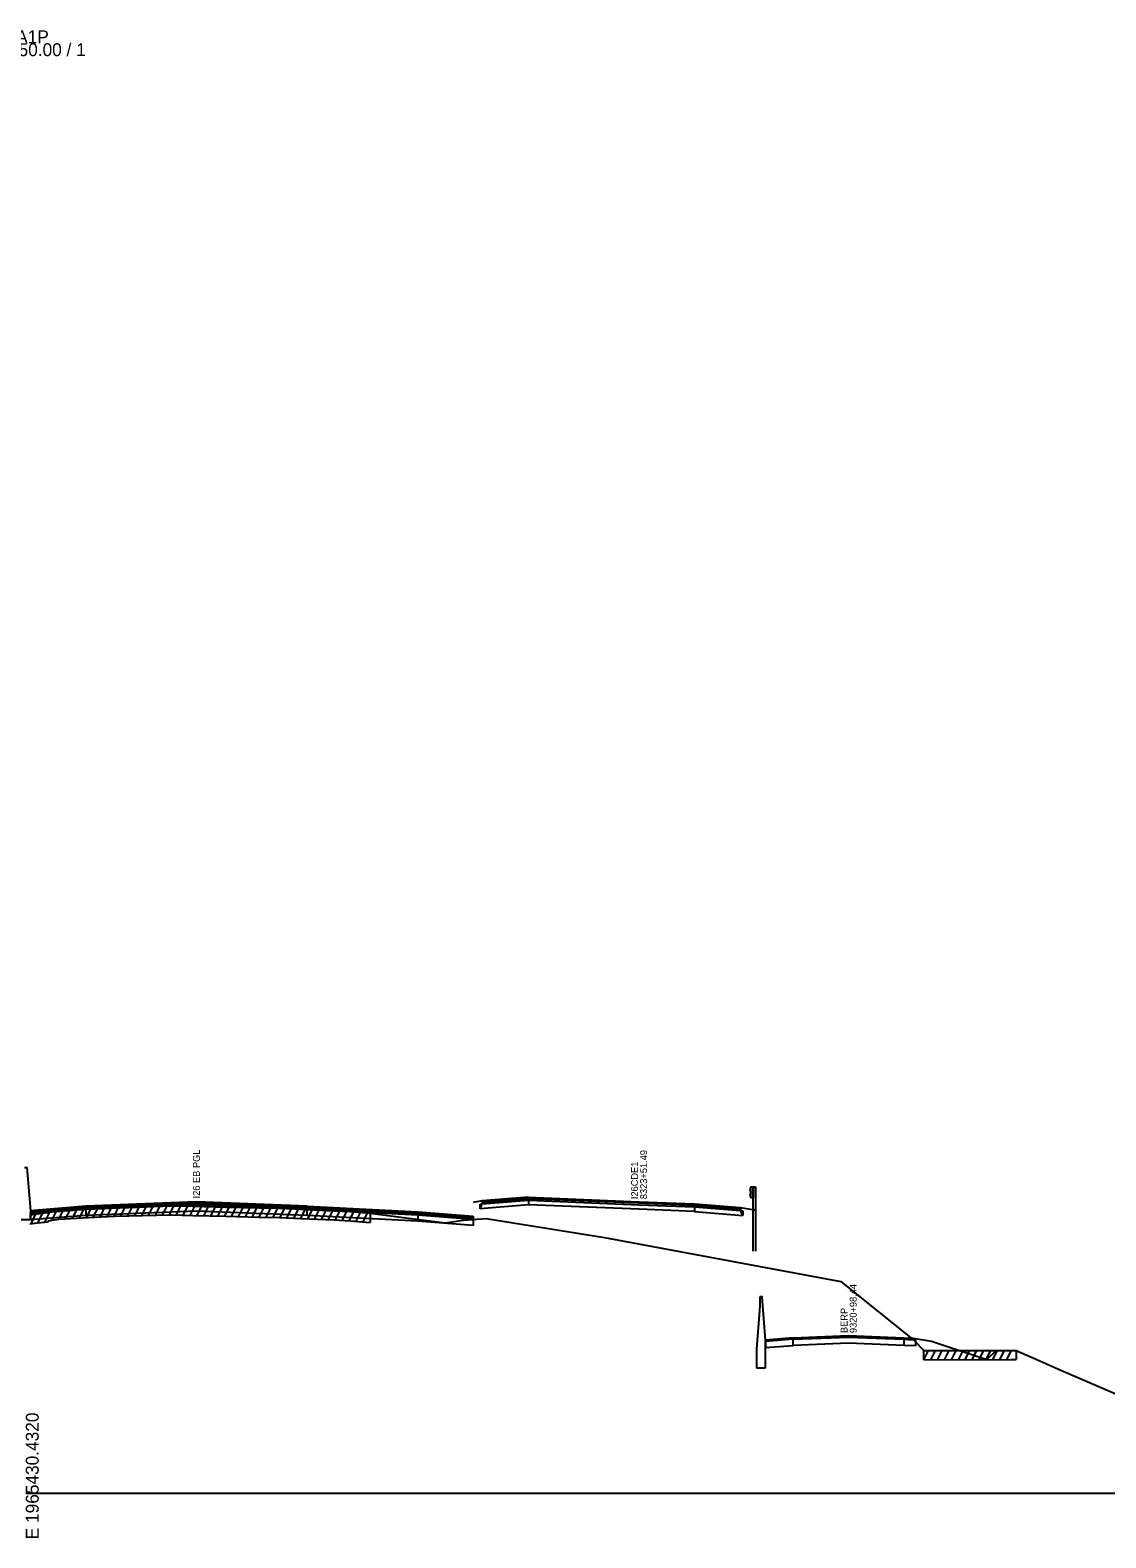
# Model space of a CAD drawing. Extents: x 1017 to 19997, y -1947 to 50737.
# Drawn here: x 12600.9 to 12834.2, y 23490.3 to 23817.4 of the extents above; entities that cross this region are included whole.
import ezdxf

# ---------------------------------------------------------------- set-up
doc = ezdxf.new("R2010")
doc.units = 0
for name, color, linetype in [('RD_GPK_XS_Cell', 7, 'Continuous'), ('RD_XS_Base', 7, 'Continuous'), ('RD_XS_ExGround', 7, 'Continuous'), ('RD_XS_ExPaveRet', 7, 'Continuous'), ('RD_XS_GR', 7, 'Continuous'), ('RD_XS_Greenside', 7, 'Continuous'), ('RD_XS_MedBWall', 7, 'Continuous'), ('RD_XS_Pave', 7, 'Continuous'), ('RD_XS_PaveOvlay', 7, 'Continuous'), ('RD_XS_TieSlope', 7, 'Continuous'), ('RD_XS_TX_Notes', 7, 'Continuous')]:
    doc.layers.add(name, color=color, linetype=linetype)

msp = doc.modelspace()

# ---------------------------------------------------------------- linework, layer by layer
at = {"layer": 'RD_GPK_XS_Cell'}
msp.add_line((12600, 23500), (13200, 23500), dxfattribs=at)
at = {"layer": 'RD_XS_Base'}
for points in [[(12601, 23560.63), (12613, 23561.57)], [(12613, 23561.57), (12637, 23562.54), (12661, 23561.57)], [(12613, 23561.57), (12613, 23560.23)], [(12661, 23560.23), (12637, 23561.2), (12613, 23560.23)], [(12661, 23561.57), (12685, 23560.37)], [(12661, 23560.23), (12661, 23561.57)], [(12698.5, 23561.7), (12699, 23562.75), (12709, 23563.55)], [(12698.5, 23562.7), (12699, 23562.75), (12709, 23563.55)], [(12698.5, 23561.7), (12698.5, 23562.7)], [(12709, 23562.55), (12698.5, 23561.7)], [(12709, 23563.55), (12709, 23562.55)], [(12709, 23563.55), (12733, 23562.58), (12745, 23562.1)], [(12745, 23561.1), (12733, 23561.58), (12709, 23562.55)], [(12745, 23562.1), (12745, 23561.1)], [(12755.5, 23560.26), (12755, 23561.3), (12745, 23562.1)], [(12745, 23562.1), (12755, 23561.3), (12755.5, 23561.26)], [(12745, 23561.1), (12755.5, 23560.26)], [(12755.5, 23561.26), (12755.5, 23560.26)], [(12601, 23559.29), (12601, 23560.63)], [(12613, 23560.23), (12601, 23559.29)], [(12685, 23559.03), (12661, 23560.23)], [(12685, 23560.37), (12685, 23559.03)], [(12685, 23560.37), (12697, 23559.41)], [(12697, 23558.07), (12685, 23559.03)], [(12697, 23559.41), (12697, 23558.07)], [(12766.44, 23533.38), (12760.44, 23532.91)], [(12760.44, 23532.91), (12760.44, 23531.57)], [(12760.44, 23531.57), (12766.44, 23532.05)], [(12766.44, 23533.38), (12778.44, 23533.86), (12790.44, 23533.37)], [(12766.44, 23532.05), (12766.44, 23533.38)], [(12790.44, 23532.06), (12778.44, 23532.52), (12766.44, 23532.05)], [(12790.44, 23533.37), (12790.44, 23532.06)], [(12790.44, 23533.37), (12792.44, 23533.29), (12792.94, 23533.27)], [(12792.94, 23531.94), (12790.44, 23532.06)], [(12792.94, 23533.27), (12792.94, 23531.94)]]:
    msp.add_lwpolyline(points, dxfattribs=at)
at = {"layer": 'RD_XS_ExGround'}
msp.add_lwpolyline([(12600.89, 23560.41), (12602.54, 23560.61), (12604.77, 23560.88), (12604.94, 23561.07), (12606.15, 23561.26), (12607.18, 23561.43), (12614.8, 23561.85), (12619.31, 23562.11), (12628.34, 23562.29), (12631.6, 23562.35), (12636.23, 23562.24), (12643.41, 23562.06), (12650.56, 23561.89), (12654.98, 23561.81), (12659.61, 23561.6), (12666.87, 23561.28), (12670.37, 23561.07), (12674.68, 23560.74), (12682.97, 23559.64), (12690.92, 23558.66), (12694.88, 23559.19), (12699.85, 23559.6), (12725.46, 23555.44), (12776.76, 23545.9), (12792.64, 23533.14), (12794.74, 23530.94), (12813.55, 23530.97), (12814.78, 23530.97), (12819.9, 23528.67), (12823.95, 23526.88), (12847.41, 23516.76)], dxfattribs=at)
at = {"layer": 'RD_XS_ExPaveRet'}
for p, q in [((12604.14, 23558.8), (12605.3, 23561.13)), ((12605.64, 23559.18), (12606.72, 23561.35)), ((12607.14, 23559.42), (12608.17, 23561.48)), ((12608.64, 23559.51), (12609.66, 23561.56)), ((12610.14, 23559.59), (12611.16, 23561.65)), ((12611.64, 23559.67), (12612.66, 23561.73)), ((12613.14, 23559.75), (12614.16, 23561.81)), ((12614.64, 23559.84), (12615.67, 23561.9)), ((12616.14, 23559.92), (12617.17, 23561.98)), ((12617.64, 23560.01), (12618.67, 23562.07)), ((12619.14, 23560.1), (12620.15, 23562.12)), ((12620.64, 23560.13), (12621.65, 23562.15)), ((12622.14, 23560.16), (12623.15, 23562.18)), ((12623.64, 23560.19), (12624.65, 23562.21)), ((12625.14, 23560.22), (12626.15, 23562.24)), ((12626.64, 23560.25), (12627.65, 23562.27)), ((12628.14, 23560.28), (12629.15, 23562.3)), ((12629.64, 23560.31), (12630.65, 23562.33)), ((12631.14, 23560.34), (12632.13, 23562.34)), ((12632.64, 23560.33), (12633.62, 23562.3)), ((12634.14, 23560.29), (12635.12, 23562.27)), ((12635.64, 23560.26), (12636.62, 23562.23)), ((12637.14, 23560.22), (12638.12, 23562.19)), ((12638.64, 23560.18), (12639.62, 23562.16)), ((12640.14, 23560.14), (12641.12, 23562.12)), ((12641.64, 23560.1), (12642.62, 23562.08)), ((12643.14, 23560.07), (12644.12, 23562.04)), ((12644.64, 23560.03), (12645.62, 23562.01)), ((12646.14, 23560), (12647.12, 23561.97)), ((12647.64, 23559.96), (12648.62, 23561.94)), ((12649.14, 23559.92), (12650.12, 23561.9)), ((12650.64, 23559.89), (12651.63, 23561.87)), ((12652.14, 23559.86), (12653.13, 23561.85)), ((12653.64, 23559.84), (12654.63, 23561.82)), ((12655.14, 23559.81), (12656.11, 23561.76)), ((12656.64, 23559.74), (12657.61, 23561.69)), ((12658.14, 23559.67), (12659.11, 23561.63)), ((12659.64, 23559.6), (12660.61, 23561.56)), ((12661.14, 23559.54), (12662.11, 23561.49)), ((12662.64, 23559.47), (12663.61, 23561.43)), ((12664.14, 23559.4), (12665.11, 23561.36)), ((12665.64, 23559.34), (12666.61, 23561.29)), ((12667.14, 23559.27), (12668.11, 23561.21)), ((12668.64, 23559.18), (12669.61, 23561.12)), ((12670.14, 23559.09), (12671.1, 23561.02)), ((12600.89, 23558.41), (12602.54, 23558.61)), ((12601.14, 23558.44), (12602.2, 23560.57)), ((12602.54, 23558.61), (12604.77, 23558.88)), ((12602.64, 23558.62), (12603.7, 23560.75)), ((12604.77, 23558.88), (12604.94, 23559.07)), ((12604.94, 23559.07), (12606.15, 23559.26)), ((12606.15, 23559.26), (12607.18, 23559.43)), ((12607.18, 23559.43), (12614.8, 23559.85)), ((12614.8, 23559.85), (12619.31, 23560.11)), ((12619.31, 23560.11), (12628.34, 23560.29)), ((12628.34, 23560.29), (12631.6, 23560.35)), ((12631.6, 23560.35), (12636.23, 23560.24)), ((12636.23, 23560.24), (12643.41, 23560.06)), ((12643.41, 23560.06), (12650.56, 23559.89)), ((12650.56, 23559.89), (12654.98, 23559.81)), ((12654.98, 23559.81), (12659.61, 23559.6)), ((12659.61, 23559.6), (12666.87, 23559.28)), ((12666.87, 23559.28), (12670.37, 23559.07)), ((12670.37, 23559.07), (12674.68, 23558.74)), ((12671.64, 23558.97), (12672.6, 23560.9)), ((12673.14, 23558.86), (12674.1, 23560.78)), ((12674.68, 23560.74), (12674.68, 23558.74)), ((12794.74, 23528.94), (12795.74, 23530.94)), ((12794.74, 23528.94), (12794.74, 23530.94)), ((12794.74, 23528.94), (12813.55, 23528.97)), ((12796.24, 23528.95), (12797.24, 23530.95)), ((12797.74, 23528.95), (12798.74, 23530.95)), ((12799.24, 23528.95), (12800.24, 23530.95)), ((12800.74, 23528.95), (12801.74, 23530.95)), ((12802.24, 23528.95), (12803.24, 23530.95)), ((12803.74, 23528.96), (12804.74, 23530.96)), ((12805.24, 23528.96), (12806.24, 23530.96)), ((12806.74, 23528.96), (12807.74, 23530.96)), ((12808.24, 23528.96), (12809.24, 23530.96)), ((12809.74, 23528.96), (12810.74, 23530.97)), ((12811.24, 23528.97), (12812.24, 23530.97)), ((12812.74, 23528.97), (12813.74, 23530.97)), ((12813.55, 23528.97), (12814.78, 23528.97)), ((12814.78, 23530.97), (12814.78, 23528.97))]:
    msp.add_line(p, q, dxfattribs=at)
at = {"layer": 'RD_XS_GR'}
for points in [[(12757.24, 23566.43), (12757, 23565.83)], [(12757, 23565.83), (12757.23, 23565.23)], [(12757.23, 23565.23), (12757, 23564.66)], [(12757, 23564.66), (12757.24, 23564.06)], [(12757.24, 23566.43), (12757.73, 23566.43)], [(12757.24, 23564.06), (12757.24, 23566.43)], [(12757.73, 23566.43), (12758.23, 23566.43)], [(12757.73, 23561.5), (12757.73, 23566.43)], [(12757.73, 23566.43), (12757.73, 23564.06)], [(12758.23, 23566.43), (12758.23, 23561.42)], [(12757.73, 23564.06), (12757.24, 23564.06)], [(12758.23, 23561.42), (12757.73, 23561.5)], [(12757.73, 23552.5), (12757.73, 23561.5)], [(12758.23, 23561.42), (12758.23, 23552.5)]]:
    msp.add_lwpolyline(points, dxfattribs=at)
at = {"layer": 'RD_XS_Greenside'}
for points in [[(12699, 23563.38), (12697, 23563.06)], [(12755, 23561.94), (12758.44, 23561.39)], [(12792.44, 23533.61), (12796.44, 23532.97)], [(12796.44, 23532.97), (12808.44, 23528.96)]]:
    msp.add_lwpolyline(points, dxfattribs=at)
at = {"layer": 'RD_XS_MedBWall'}
for points in [[(12599.75, 23570.63), (12600.25, 23570.63), (12601, 23561.28)], [(12601, 23561.28), (12601, 23560.63), (12601, 23559.28)], [(12601, 23559.28), (12599, 23559.28)], [(12760.44, 23533.22), (12759.69, 23542.56), (12759.19, 23542.56)], [(12759.19, 23542.56), (12759.19, 23540.56)], [(12759.19, 23540.56), (12758.44, 23531.22)], [(12760.44, 23527.22), (12760.44, 23533.22)], [(12758.44, 23531.22), (12758.44, 23527.22)], [(12758.44, 23527.22), (12760.44, 23527.22)]]:
    msp.add_lwpolyline(points, dxfattribs=at)
at = {"layer": 'RD_XS_Pave'}
for points in [[(12613, 23561.91), (12601, 23560.97)], [(12601, 23560.63), (12613, 23561.57)], [(12601, 23560.97), (12601, 23560.63)], [(12661, 23561.91), (12637, 23562.87), (12613, 23561.91)], [(12613, 23561.57), (12637, 23562.54), (12661, 23561.57)], [(12613, 23561.91), (12613, 23561.57)], [(12661, 23561.91), (12685, 23560.71)], [(12661, 23561.57), (12661, 23561.91)], [(12685, 23560.37), (12661, 23561.57)], [(12709, 23563.87), (12699, 23563.06)], [(12699, 23562.75), (12709, 23563.55)], [(12699, 23563.06), (12699, 23562.75)], [(12745, 23562.42), (12733, 23562.9), (12709, 23563.87)], [(12709, 23563.87), (12709, 23563.55)], [(12709, 23563.55), (12733, 23562.58), (12745, 23562.1)], [(12745, 23562.1), (12745, 23562.42)], [(12745, 23562.42), (12755, 23561.62)], [(12755, 23561.3), (12745, 23562.1)], [(12755, 23561.62), (12755, 23561.3)], [(12685, 23560.71), (12685, 23560.37)], [(12685, 23560.71), (12697, 23559.75)], [(12697, 23559.41), (12685, 23560.37)], [(12697, 23559.75), (12697, 23559.41)]]:
    msp.add_lwpolyline(points, dxfattribs=at)
at = {"layer": 'RD_XS_PaveOvlay'}
for points in [[(12613, 23562.24), (12601, 23561.28)], [(12601, 23560.97), (12613, 23561.91)], [(12601, 23561.28), (12601, 23560.97)], [(12661, 23562.24), (12637, 23563.2), (12613, 23562.24)], [(12613, 23561.91), (12637, 23562.87), (12661, 23561.91)], [(12613, 23562.24), (12613, 23561.91)], [(12661, 23561.91), (12661, 23562.24)], [(12661, 23562.24), (12685, 23561.04)], [(12685, 23560.71), (12661, 23561.91)], [(12685, 23561.04), (12697, 23560.08)], [(12685, 23560.71), (12685, 23561.04)], [(12709, 23564.18), (12699, 23563.38)], [(12699, 23563.06), (12709, 23563.87)], [(12699, 23563.38), (12699, 23563.06)], [(12709, 23564.18), (12733, 23563.22), (12745, 23562.74)], [(12709, 23563.87), (12709, 23564.18)], [(12745, 23562.42), (12733, 23562.9), (12709, 23563.87)], [(12745, 23562.74), (12745, 23562.42)], [(12745, 23562.74), (12755, 23561.94)], [(12755, 23561.62), (12745, 23562.42)], [(12755, 23561.94), (12755, 23561.62)], [(12697, 23559.75), (12685, 23560.71)], [(12697, 23560.08), (12697, 23559.75)], [(12766.44, 23533.7), (12760.44, 23533.22)], [(12760.44, 23533.22), (12760.44, 23532.91)], [(12766.44, 23533.7), (12778.44, 23534.17), (12790.44, 23533.69)], [(12766.44, 23533.38), (12766.44, 23533.7)], [(12790.44, 23533.69), (12790.44, 23533.37)], [(12790.44, 23533.69), (12792.44, 23533.61)], [(12792.44, 23533.29), (12790.44, 23533.37)], [(12792.44, 23533.61), (12792.44, 23533.29)]]:
    msp.add_lwpolyline(points, dxfattribs=at)
at = {"layer": 'RD_XS_TieSlope'}
for points in [[(12685, 23559.06), (12684.54, 23559.52)], [(12808.44, 23528.96), (12810.43, 23530.95)]]:
    msp.add_lwpolyline(points, dxfattribs=at)

# ---------------------------------------------------------------- texts
at = {"layer": 'RD_GPK_XS_Cell'}
for s, p in [('I26RA1P', (12590, 23814.52)), ('323+50.00 / 1', (12590, 23811.72))]:
    msp.add_text(s, height=2.8, dxfattribs=at).set_placement(p)
msp.add_text('E 1965430.4320', height=2.8, rotation=90, dxfattribs=at).set_placement((12602.8, 23490))
at = {"layer": 'RD_XS_TX_Notes'}
for s, p in [('I26 EB PGL', (12637.75, 23563.94)), (' 8323+51.49', (12734.73, 23563.22)), (' I26CDE1', (12732.77, 23563.22)), (' 9320+98.44', (12780.17, 23534.17)), (' BERP', (12778.21, 23534.17))]:
    msp.add_text(s, height=1.5, rotation=90, dxfattribs=at).set_placement(p)

doc.saveas('drawing.dxf')
